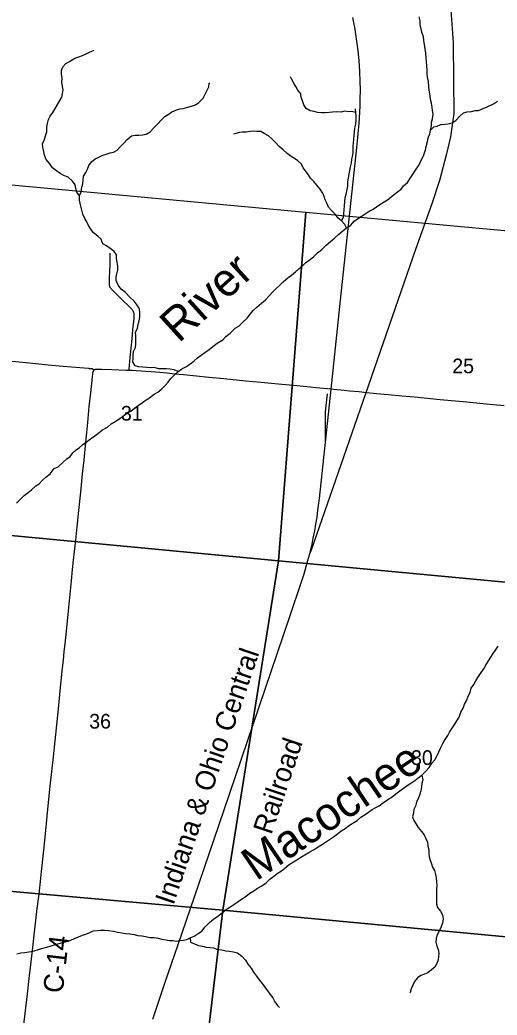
# Model space of a CAD drawing. Extents: x 0 to 1101, y 0 to 440.
# Drawn here: x 839.448 to 840.814, y 373.668 to 376.517 of the extents above; entities that cross this region are included whole.
import ezdxf

# ---------------------------------------------------------------- set-up
doc = ezdxf.new("R2010")
doc.units = 0
for name, color, linetype in [('GM_X_County_Road', 7, 'Continuous'), ('GM_X_County_Road_Text', 7, 'Continuous'), ('GM_X_Major_River', 7, 'Continuous'), ('GM_X_Major_River_Text', 7, 'Continuous'), ('GM_X_Minor_River', 7, 'Continuous'), ('GM_X_Minor_River_Text', 7, 'Continuous'), ('GM_X_Rail_Line', 7, 'Continuous'), ('GM_X_Rail_Line_Text', 7, 'Continuous'), ('GM_X_Section', 7, 'Continuous'), ('GM_X_Section_Text', 7, 'Continuous'), ('GM_X_Township_Road', 7, 'Continuous')]:
    doc.layers.add(name, color=color, linetype=linetype)

msp = doc.modelspace()

# ---------------------------------------------------------------- linework, layer by layer
at = {"layer": 'GM_X_County_Road'}
for points in [[(839.4248, 375.5395), (839.4848, 375.5337), (839.5287, 375.5295), (839.5714, 375.5256), (839.6197, 375.5213), (839.6444, 375.5192), (839.6474, 375.5189), (839.6511, 375.5186), (839.6535, 375.5183), (839.6545, 375.5181), (839.6556, 375.5178), (839.6564, 375.5174), (839.6571, 375.517), (839.6578, 375.5165), (839.6586, 375.5158), (839.6603, 375.5144)], [(839.4587, 373.6321), (839.4698, 373.7284), (839.4747, 373.7721), (839.4804, 373.8196), (839.4851, 373.861), (839.4901, 373.9045), (839.4939, 373.9391), (839.4978, 373.9725), (839.5027, 374.0141), (839.5075, 374.0591), (839.5097, 374.0783), (839.5161, 374.1396), (839.523, 374.2058), (839.5271, 374.2473), (839.5349, 374.3231), (839.5438, 374.4066), (839.5505, 374.4713), (839.559, 374.5537), (839.5634, 374.5961), (839.5701, 374.662), (839.5724, 374.6835), (839.5751, 374.7082), (839.5775, 374.7304), (839.5811, 374.7669), (839.5872, 374.8248), (839.5902, 374.8536), (839.5958, 374.9109), (839.599, 374.9433), (839.6015, 374.9703), (839.6042, 374.9945), (839.6078, 375.0269), (839.6121, 375.0654), (839.6167, 375.1118), (839.6222, 375.1648), (839.6275, 375.2168), (839.6315, 375.2565), (839.6367, 375.3079), (839.6396, 375.3356), (839.6422, 375.3645), (839.6466, 375.4102), (839.6509, 375.4486), (839.6557, 375.4938), (839.6569, 375.5051), (839.6572, 375.5069), (839.6574, 375.5083), (839.6578, 375.51), (839.6583, 375.5114), (839.6587, 375.5124), (839.6592, 375.5131), (839.6598, 375.5139), (839.6603, 375.5144)], [(839.6603, 375.5144), (839.6613, 375.5152), (839.6623, 375.5158), (839.6634, 375.5162), (839.6647, 375.5165), (839.666, 375.5168), (839.6676, 375.517), (839.6703, 375.517), (839.6742, 375.517), (839.6821, 375.5168), (839.7109, 375.5158), (839.7524, 375.5143), (839.7606, 375.5139)], [(839.7606, 375.5139), (839.768, 375.5136), (839.7811, 375.5128), (839.7955, 375.512), (839.8228, 375.5102), (839.8357, 375.5091), (839.8488, 375.5079), (839.8689, 375.5059), (839.8908, 375.5038), (839.9159, 375.5013), (839.9535, 375.4975), (839.9885, 375.4939), (840.0319, 375.4896), (840.0943, 375.4837), (840.148, 375.4786), (840.1975, 375.474), (840.2313, 375.4707), (840.2786, 375.4661), (840.2949, 375.4644), (840.328, 375.4612), (840.3554, 375.4586), (840.376, 375.4566), (840.3926, 375.455), (840.4185, 375.4524), (840.4404, 375.4503), (840.469, 375.4475), (840.5024, 375.4443), (840.5417, 375.4407), (840.5648, 375.4385), (840.5873, 375.4362), (840.6514, 375.43), (840.7273, 375.4228), (840.7823, 375.4177), (840.8341, 375.4129)]]:
    msp.add_lwpolyline(points, dxfattribs=at)
at = {"layer": 'GM_X_Major_River'}
for points in [[(840.6146, 376.3523), (840.6134, 376.3619), (840.6133, 376.3729), (840.6129, 376.3847), (840.6118, 376.3966), (840.611, 376.4084), (840.6102, 376.4214), (840.6064, 376.4458), (840.6041, 376.4581), (840.6028, 376.468), (840.5987, 376.4811), (840.5967, 376.4915), (840.594, 376.503), (840.5939, 376.5144), (840.5912, 376.5251)], [(839.7315, 375.3737), (839.7419, 375.3814), (839.7532, 375.3898), (839.7652, 375.3966), (839.776, 375.4047), (839.7865, 375.4124), (839.7985, 375.4215), (839.8094, 375.4292), (839.8194, 375.435), (839.8322, 375.4453), (839.8426, 375.4511), (839.8539, 375.4602), (839.8641, 375.4698), (839.8723, 375.4799), (839.8802, 375.4899), (839.8896, 375.4999), (839.9009, 375.5099), (839.9114, 375.5179), (839.9245, 375.5248), (839.9353, 375.5317), (839.9454, 375.5398), (839.9567, 375.5493), (839.9668, 375.5566), (839.9776, 375.5647), (839.9896, 375.5727), (839.9998, 375.5812), (840.0129, 375.5907), (840.0292, 375.6009), (840.0378, 375.6105), (840.0495, 375.6201), (840.0639, 375.6341), (840.0743, 375.6403), (840.0868, 375.6521), (840.0981, 375.6624), (840.1084, 375.675), (840.1159, 375.6847), (840.126, 375.6939), (840.14, 375.7061), (840.1509, 375.7157), (840.1619, 375.7271), (840.1709, 375.7368), (840.1807, 375.7464), (840.192, 375.7575), (840.2017, 375.7663), (840.2154, 375.7788), (840.2251, 375.7862), (840.2364, 375.795), (840.2461, 375.8035), (840.2558, 375.8115), (840.2664, 375.8219), (840.276, 375.8285), (840.2881, 375.8388), (840.3002, 375.8494), (840.3122, 375.859), (840.3251, 375.8719), (840.3368, 375.8819), (840.3496, 375.8925), (840.3613, 375.9032), (840.3726, 375.9132), (840.3831, 375.9212), (840.3939, 375.9281), (840.4045, 375.94), (840.4146, 375.947), (840.4247, 375.9535), (840.4359, 375.9615), (840.4479, 375.9688), (840.4587, 375.975), (840.4683, 375.9811), (840.4784, 375.9885), (840.4904, 375.9957), (840.5004, 376.0019), (840.5164, 376.0151), (840.5284, 376.0243), (840.5389, 376.0316), (840.546, 376.0413), (840.5573, 376.0516), (840.566, 376.0647), (840.5736, 376.0759), (840.5803, 376.0867), (840.5906, 376.1013), (840.5947, 376.1114), (840.6035, 376.1272), (840.609, 376.1445), (840.6112, 376.1544), (840.6146, 376.1683), (840.6168, 376.1793), (840.6209, 376.1902), (840.6235, 376.2005), (840.6258, 376.213), (840.6264, 376.2225), (840.6294, 376.2338), (840.6309, 376.2463), (840.6289, 376.257), (840.6285, 376.2666), (840.6262, 376.2784), (840.6234, 376.2892), (840.6222, 376.2988), (840.6206, 376.3095), (840.6184, 376.3236), (840.6177, 376.34), (840.6146, 376.3523)], [(839.4379, 375.1335), (839.4493, 375.1449), (839.4602, 375.1549), (839.4714, 375.1633), (839.4811, 375.171), (839.4936, 375.1828), (839.5033, 375.1886), (839.5115, 375.1983), (839.5224, 375.2071), (839.5345, 375.2174), (839.5459, 375.2319), (839.5575, 375.2372), (839.5719, 375.2505), (839.582, 375.2601), (839.5921, 375.267), (839.5992, 375.2775), (839.609, 375.2856), (839.6187, 375.2929), (839.6284, 375.301), (839.6381, 375.3075), (839.6505, 375.3175), (839.6622, 375.3262), (839.6746, 375.3358), (839.6843, 375.3427), (839.6985, 375.351), (839.7094, 375.3599), (839.7207, 375.3671), (839.7315, 375.3737)]]:
    msp.add_lwpolyline(points, dxfattribs=at)
at = {"layer": 'GM_X_Minor_River'}
for points in [[(839.6188, 376.0126), (839.6108, 376.0231), (839.6084, 376.0338), (839.6057, 376.0449), (839.5988, 376.0551), (839.5862, 376.0665), (839.5757, 376.0706), (839.5637, 376.0767), (839.5526, 376.085), (839.5414, 376.0929), (839.5338, 376.1042), (839.5235, 376.1167), (839.5186, 376.1298), (839.5163, 376.1402), (839.5136, 376.1524), (839.5131, 376.162), (839.5184, 376.1747), (839.521, 376.1849), (839.5255, 376.1966), (839.5247, 376.21), (839.5269, 376.2198), (839.5303, 376.2311), (839.5348, 376.2413), (839.5423, 376.2517), (839.5483, 376.2614), (839.555, 376.2727), (839.5614, 376.2835), (839.5679, 376.2959), (839.5697, 376.3061), (839.5715, 376.316), (839.5703, 376.3263), (839.5683, 376.3385), (839.5686, 376.3492), (839.5675, 376.3622), (839.5667, 376.3721), (839.5707, 376.3819), (839.5797, 376.3915), (839.5898, 376.3977), (839.6052, 376.4067), (839.6171, 376.4106), (839.6267, 376.4145), (839.6379, 376.4191), (839.6487, 376.4249), (839.6583, 376.4292), (839.6594, 376.4306)], [(839.9009, 375.5099), (839.89, 375.5148), (839.8772, 375.5163), (839.8673, 375.5173), (839.8575, 375.518), (839.8453, 375.5176), (839.8322, 375.5214), (839.8211, 375.5206), (839.8109, 375.5217), (839.7996, 375.5224), (839.7878, 375.5231), (839.778, 375.5265), (839.7708, 375.5374), (839.7718, 375.5472), (839.7721, 375.5567), (839.7736, 375.5677), (839.7784, 375.5786), (839.7795, 375.5896), (839.7795, 375.6018), (839.7802, 375.6117), (839.7793, 375.622), (839.7842, 375.6341), (839.7864, 375.6443), (839.7894, 375.6548), (839.7908, 375.6658), (839.7909, 375.6792), (839.7904, 375.6895), (839.7839, 375.6999), (839.7747, 375.7113), (839.7629, 375.723), (839.7504, 375.7364), (839.7381, 375.7459), (839.7294, 375.7576), (839.7237, 375.7703), (839.7232, 375.7798), (839.7258, 375.7896), (839.728, 375.801), (839.7287, 375.8116), (839.7268, 375.8235), (839.7248, 375.8331), (839.7247, 375.8441), (839.7178, 375.8539), (839.7059, 375.8618), (839.6955, 375.8698), (839.685, 375.8758), (839.6805, 375.8885), (839.6709, 375.8979), (839.659, 375.907), (839.6509, 375.9172), (839.644, 375.928), (839.6394, 375.9381), (839.6336, 375.9478), (839.6283, 375.9601), (839.6252, 375.972), (839.6225, 375.9831), (839.6184, 376.0004), (839.6188, 376.0126), (839.6233, 376.0246), (839.6248, 376.0379), (839.6282, 376.0477), (839.6288, 376.0576), (839.6303, 376.069), (839.6363, 376.0798), (839.6419, 376.0896), (839.6449, 376.0998), (839.6532, 376.1106), (839.6633, 376.1186), (839.6737, 376.124), (839.6833, 376.1283), (839.6951, 376.1322), (839.7059, 376.1356), (839.7158, 376.1384), (839.7262, 376.1434), (839.7364, 376.1538), (839.745, 376.1638), (839.7552, 376.1738), (839.7673, 376.1845), (839.7783, 376.1864), (839.7886, 376.1865), (839.7996, 376.1877), (839.8092, 376.1897), (839.8211, 376.1962), (839.8309, 376.2077), (839.843, 376.2191), (839.8521, 376.2292), (839.8626, 376.2399), (839.8723, 376.2461), (839.8824, 376.2534), (839.8943, 376.258), (839.9058, 376.2618), (839.9157, 376.2634), (839.9287, 376.2672), (839.9394, 376.2692), (839.9505, 376.2734), (839.9606, 376.2804), (839.9723, 376.2922), (839.9787, 376.3042), (839.9836, 376.3151), (839.9888, 376.3249), (839.9899, 376.3351), (839.9914, 376.3354)], [(840.4098, 376.2514), (840.3974, 376.254), (840.3879, 376.2539), (840.3773, 376.2558), (840.3673, 376.2526), (840.3541, 376.253), (840.3427, 376.2522), (840.3332, 376.2514), (840.3221, 376.2506), (840.3115, 376.2505), (840.3002, 376.252), (840.29, 376.2546), (840.2786, 376.2564), (840.2675, 376.2632), (840.2605, 376.2733), (840.2567, 376.2845), (840.2532, 376.2945), (840.2524, 376.3048), (840.2439, 376.3157), (840.2382, 376.3258), (840.232, 376.3355), (840.2259, 376.3464), (840.223, 376.3533)], [(840.6235, 376.2005), (840.6333, 376.2101), (840.6428, 376.2124), (840.6532, 376.2175), (840.6639, 376.2179), (840.6738, 376.2195), (840.6849, 376.2222), (840.696, 376.2284), (840.707, 376.2406), (840.718, 376.251), (840.7279, 376.2533), (840.7404, 376.2545), (840.7515, 376.2568), (840.761, 376.2577), (840.7745, 376.263), (840.7852, 376.2676), (840.8037, 376.2766), (840.8153, 376.2835)], [(840.3681, 375.9415), (840.3745, 375.9516), (840.3748, 375.9615), (840.3759, 375.9732), (840.377, 375.9839), (840.3777, 375.9964), (840.3792, 376.007), (840.3821, 376.018), (840.3852, 376.0308), (840.3862, 376.0403), (840.387, 376.0536), (840.3884, 376.0639), (840.3907, 376.076), (840.3921, 376.0859), (840.3946, 376.0957), (840.3973, 376.1078), (840.3983, 376.1177), (840.4009, 376.129), (840.4016, 376.1393), (840.4021, 376.1549), (840.4027, 376.1648), (840.4042, 376.1746), (840.4049, 376.186), (840.4059, 376.1963), (840.407, 376.2069), (840.4096, 376.2183), (840.4103, 376.2304), (840.4103, 376.2415), (840.4098, 376.2514), (840.409, 376.2621)], [(840.3831, 375.9212), (840.3781, 375.9309), (840.3681, 375.9415), (840.3581, 375.9498), (840.3512, 375.9595), (840.3398, 375.9705), (840.3313, 375.9807), (840.3278, 375.9903), (840.3217, 376.0011), (840.3189, 376.0107), (840.3154, 376.0204), (840.3074, 376.0324), (840.2983, 376.0437), (840.2894, 376.0539), (840.2798, 376.0633), (840.2741, 376.073), (840.2587, 376.0933), (840.2537, 376.1033), (840.2434, 376.1131), (840.2337, 376.1199), (840.224, 376.1259), (840.2132, 376.1342), (840.2018, 376.1445), (840.1903, 376.154), (840.1815, 376.1641), (840.17, 376.1751), (840.16, 376.1846), (840.1474, 376.1918), (840.1372, 376.1967), (840.1266, 376.197), (840.1168, 376.1977), (840.1069, 376.1976), (840.0966, 376.1956), (840.0856, 376.1955), (840.0761, 376.1939), (840.0665, 376.1915), (840.0596, 376.1895)], [(840.6192, 374.3763), (840.6275, 374.3886), (840.6361, 374.3983), (840.641, 374.4091), (840.6467, 374.4211), (840.6523, 374.432), (840.6588, 374.4447), (840.6652, 374.4567), (840.6727, 374.4679), (840.6779, 374.4776), (840.6855, 374.4888), (840.6934, 374.5), (840.699, 374.5097), (840.705, 374.5202), (840.7103, 374.5345), (840.7164, 374.5461), (840.7209, 374.5574), (840.7265, 374.5671), (840.7311, 374.5806), (840.7367, 374.5907), (840.7397, 374.6032), (840.7472, 374.6136), (840.7544, 374.6267), (840.7608, 374.6372), (840.7687, 374.648), (840.7759, 374.6592), (840.7818, 374.6689), (840.7894, 374.6816), (840.7962, 374.6921), (840.8025, 374.7025), (840.8097, 374.7126), (840.8165, 374.7238)], [(839.4734, 373.8484), (839.486, 373.8507), (839.5037, 373.8562), (839.5132, 373.8593), (839.5247, 373.8624), (839.55, 373.87), (839.5607, 373.8727), (839.5706, 373.875), (839.5813, 373.8781), (839.5936, 373.8819), (839.6047, 373.8865), (839.6155, 373.8915), (839.6271, 373.8965), (839.637, 373.8992), (839.6478, 373.9038), (839.6581, 373.9084), (839.6688, 373.9096), (839.6787, 373.9108), (839.6905, 373.9109), (839.7018, 373.9101), (839.7162, 373.9078), (839.7271, 373.9052), (839.7396, 373.9026), (839.7502, 373.9011), (839.7623, 373.9), (839.7747, 373.8985), (839.786, 373.8958), (839.7974, 373.8947), (839.8087, 373.8925), (839.82, 373.8899), (839.8325, 373.8895), (839.8439, 373.8876), (839.854, 373.8851), (839.8654, 373.8832), (839.8756, 373.8814), (839.8858, 373.8807), (839.8956, 373.8796), (839.9063, 373.8808), (839.9162, 373.882), (839.9261, 373.8844), (839.9357, 373.8887), (839.9465, 373.894), (839.9585, 373.9013), (839.9686, 373.9078), (839.9781, 373.9204), (839.9906, 373.9329), (840.0019, 373.9424), (840.0142, 373.9504), (840.0267, 373.9599), (840.0383, 373.9694), (840.0488, 373.9763), (840.0608, 373.9843), (840.0732, 373.993), (840.0852, 374.0014), (840.096, 374.0083), (840.1065, 374.0163), (840.1177, 374.0236), (840.1282, 374.0312), (840.1401, 374.0377), (840.1526, 374.0465), (840.1631, 374.0564), (840.1747, 374.0652), (840.1868, 374.0747), (840.1964, 374.0808), (840.2065, 374.0885), (840.2186, 374.0984), (840.231, 374.106), (840.241, 374.1122), (840.2522, 374.1194), (840.2638, 374.1263), (840.2777, 374.135), (840.2901, 374.1414), (840.3013, 374.1491), (840.3144, 374.1567), (840.3338, 374.1698), (840.3458, 374.1778), (840.3571, 374.1865), (840.3668, 374.1938), (840.3791, 374.2018), (840.3916, 374.2117), (840.4036, 374.219), (840.4136, 374.2251), (840.4237, 374.2343), (840.4361, 374.2423), (840.4458, 374.2489), (840.4562, 374.2558), (840.4671, 374.2619), (840.4767, 374.2669), (840.4883, 374.2761), (840.5011, 374.2852), (840.5135, 374.2928), (840.5244, 374.3012), (840.5356, 374.3093), (840.5457, 374.3169), (840.5569, 374.3246), (840.5666, 374.3311), (840.5786, 374.3395), (840.5883, 374.3465), (840.5988, 374.3541), (840.6102, 374.3663), (840.6192, 374.3763)], [(840.5988, 374.3541), (840.6015, 374.3415), (840.5989, 374.3313), (840.5974, 374.3207), (840.596, 374.3097), (840.593, 374.2996), (840.5886, 374.2898), (840.5836, 374.2767), (840.5799, 374.2657), (840.5754, 374.256), (840.5744, 374.2458), (840.5721, 374.2352), (840.5756, 374.2248), (840.5822, 374.214), (840.5876, 374.2043), (840.5971, 374.1934), (840.6052, 374.1833), (840.6098, 374.1736), (840.6144, 374.1625), (840.6156, 374.1514), (840.6183, 374.1403), (840.6184, 374.1301), (840.6193, 374.1206), (840.6228, 374.111), (840.6259, 374.1006), (840.6286, 374.091), (840.6348, 374.0814), (840.6379, 374.0699), (840.6391, 374.0603), (840.6407, 374.05), (840.6415, 374.039), (840.6408, 374.028), (840.6409, 374.0174), (840.6403, 373.9977), (840.6407, 373.9863), (840.643, 373.9752), (840.6515, 373.9647), (840.658, 373.9546), (840.6595, 373.9428), (840.6577, 373.9307), (840.6531, 373.918), (840.6479, 373.9082), (840.6427, 373.8978), (840.6397, 373.888), (840.639, 373.8774), (840.6417, 373.8652), (840.6448, 373.8556), (840.6468, 373.8449), (840.6461, 373.8355), (840.6451, 373.826), (840.6413, 373.8151), (840.6357, 373.8043), (840.626, 373.7974), (840.6159, 373.7882), (840.6059, 373.7851), (840.5959, 373.7808), (840.5863, 373.7747), (840.5772, 373.764), (840.5731, 373.7531), (840.5679, 373.743), (840.5649, 373.7325), (840.5641, 373.7306)], [(839.9357, 373.8887), (839.9365, 373.8765), (839.9482, 373.872), (839.959, 373.8667), (839.9707, 373.8645), (839.9816, 373.8619), (839.9915, 373.8608), (840.0021, 373.8601), (840.0118, 373.8564), (840.0258, 373.8548), (840.0375, 373.8515), (840.0473, 373.8508), (840.0594, 373.8485), (840.0711, 373.8455), (840.083, 373.8364), (840.0936, 373.8244), (840.1001, 373.8135), (840.11, 373.8019), (840.1169, 373.7903), (840.1253, 373.7794), (840.1329, 373.7682), (840.141, 373.7577), (840.1494, 373.7476), (840.1571, 373.7375), (840.164, 373.7267), (840.172, 373.7166), (840.1781, 373.7058), (840.1858, 373.6946), (840.1906, 373.6891)], [(839.4391, 373.8434), (839.4506, 373.8457), (839.462, 373.8468), (839.4734, 373.8484)]]:
    msp.add_lwpolyline(points, dxfattribs=at)
at = {"layer": 'GM_X_Rail_Line'}
for points in [[(840.6457, 376.9525), (840.6581, 376.8361), (840.6749, 376.6389), (840.6886, 376.4512), (840.6894, 376.3445), (840.69, 376.2482), (840.6804, 376.1823), (840.6694, 376.133), (840.6495, 376.0568), (840.6274, 375.9902), (840.5806, 375.8593), (840.4376, 375.4466), (840.2803, 374.9954), (840.2773, 374.9883)], [(839.8281, 373.6558), (839.8633, 373.7593), (839.9008, 373.8693), (839.9475, 374.0066), (840.0325, 374.2552), (840.1316, 374.5471), (840.2207, 374.8083), (840.2543, 374.9081), (840.2618, 374.9311), (840.2678, 374.9516), (840.2725, 374.9688), (840.2785, 374.9917), (840.2842, 375.0153), (840.2878, 375.0327), (840.2922, 375.0539), (840.2953, 375.0728), (840.2986, 375.0928), (840.3012, 375.1129), (840.3052, 375.1467), (840.3388, 375.4597), (840.3656, 375.714), (840.4121, 376.1517), (840.415, 376.1803), (840.4172, 376.2012), (840.4188, 376.22), (840.421, 376.2523), (840.4218, 376.2702), (840.4224, 376.2896), (840.4225, 376.3161), (840.4222, 376.3399), (840.421, 376.3687), (840.4189, 376.4003), (840.4162, 376.4279), (840.4116, 376.4629), (840.4063, 376.496), (840.4037, 376.5094), (840.4011, 376.5238)], [(840.3228, 375.3104), (840.3232, 375.3488), (840.3223, 375.3743), (840.3232, 375.395), (840.3286, 375.4458)]]:
    msp.add_lwpolyline(points, dxfattribs=at)
at = {"layer": 'GM_X_Section'}
for points in [[(840.266, 375.9665), (840.1883, 374.9685), (839.0692, 375.0744), (839.1665, 376.0683)], [(841.2384, 375.8766), (841.1413, 374.878), (840.1883, 374.9685), (840.266, 375.9665)], [(840.1883, 374.9685), (840.0284, 373.9679), (838.9754, 374.0616), (839.0692, 375.0744)], [(841.1413, 374.878), (841.0424, 373.8729), (840.0284, 373.9679), (840.1883, 374.9685)], [(838.9754, 374.0616), (840.0284, 373.9679), (839.9098, 372.9668), (838.8712, 373.0632)], [(840.0284, 373.9679), (841.0424, 373.8729), (840.951, 372.8721), (839.9098, 372.9668)]]:
    msp.add_lwpolyline(points, close=True, dxfattribs=at)
at = {"layer": 'GM_X_Township_Road'}
msp.add_lwpolyline([(839.7606, 375.5139), (839.7607, 375.5163), (839.7614, 375.5269), (839.7636, 375.5502), (839.769, 375.6036), (839.7716, 375.629), (839.7724, 375.6378), (839.7739, 375.652), (839.7751, 375.6647), (839.7753, 375.6669), (839.7753, 375.6687), (839.7753, 375.6709), (839.7753, 375.6732), (839.7752, 375.6745), (839.775, 375.6754), (839.7748, 375.6765), (839.7745, 375.6778), (839.7741, 375.6789), (839.7735, 375.6802), (839.7729, 375.6815), (839.7721, 375.6829), (839.7713, 375.6841), (839.7704, 375.6855), (839.7687, 375.6875), (839.767, 375.6895), (839.7645, 375.6922), (839.7607, 375.696), (839.7556, 375.7011), (839.7446, 375.7118), (839.7302, 375.7258), (839.7169, 375.7388), (839.712, 375.744), (839.7105, 375.7456), (839.7091, 375.7472), (839.708, 375.7485), (839.7071, 375.7496), (839.7066, 375.7504), (839.706, 375.7514), (839.7055, 375.7527), (839.705, 375.7539), (839.7046, 375.7555), (839.7043, 375.7573), (839.7042, 375.7593), (839.7042, 375.7617), (839.7043, 375.7645), (839.7049, 375.7838), (839.7052, 375.7913), (839.7053, 375.7966), (839.7059, 375.8183), (839.7059, 375.833), (839.7059, 375.8435), (839.7059, 375.8491)], dxfattribs=at)

# ---------------------------------------------------------------- texts
at = {"layer": 'GM_X_County_Road_Text'}
msp.add_text('C-14', height=0.05682, rotation=83.5118, dxfattribs=at).set_placement((839.5704, 373.7284))
at = {"layer": 'GM_X_Major_River_Text'}
msp.add_text('River', height=0.09468, rotation=42.1556, dxfattribs=at).set_placement((839.9024, 375.5894))
at = {"layer": 'GM_X_Minor_River_Text'}
msp.add_text('Macochee', height=0.09462, rotation=34.1303, dxfattribs=at).set_placement((840.1244, 374.0498))
at = {"layer": 'GM_X_Rail_Line_Text'}
for s, height, rotation, p in [('Indiana & Ohio Central', 0.056629, 71.2044, (839.8872, 373.9802)), ('Railroad', 0.05663, 71.2812, (840.1677, 374.1817))]:
    msp.add_text(s, height=height, rotation=rotation, dxfattribs=at).set_placement(p)
at = {"layer": 'GM_X_Section_Text'}
for s, p in [('25', (840.6856, 375.505)), ('31', (839.7372, 375.3696)), ('36', (839.6464, 374.4879)), ('30', (840.5676, 374.3838))]:
    msp.add_text(s, height=0.04186, rotation=0, dxfattribs=at).set_placement(p)

doc.saveas('drawing.dxf')
